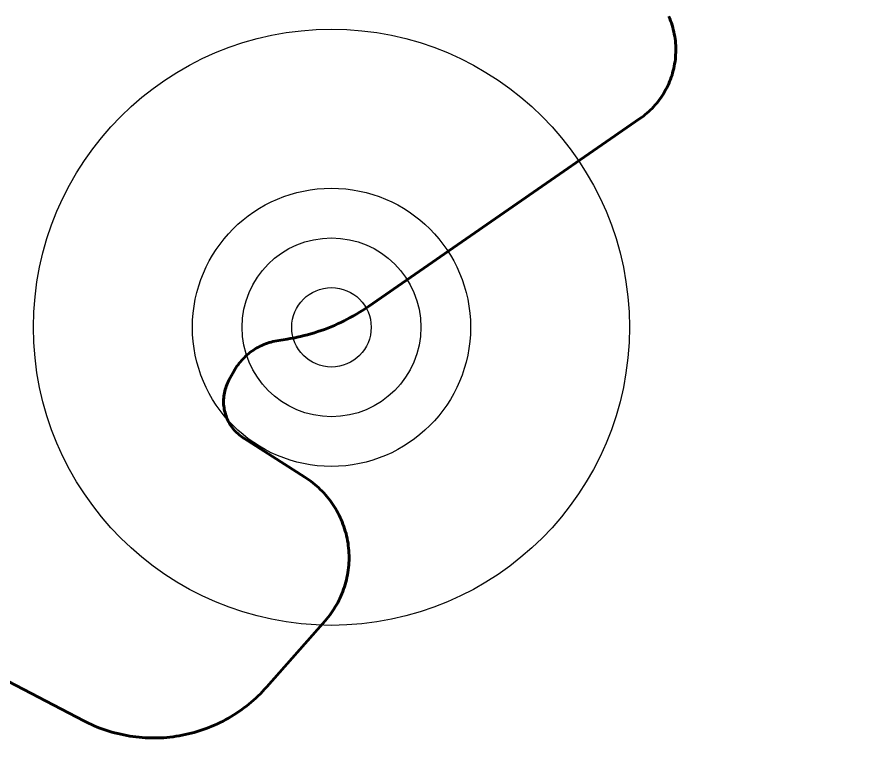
# Model space of a CAD drawing. Extents: x -1643653 to 4543381, y 1624270 to 13878484.
# Drawn here: x 597839 to 598915, y 8965214 to 8966146 of the extents above; entities that cross this region are included whole.
import ezdxf

# ---------------------------------------------------------------- set-up
doc = ezdxf.new("R2010")
doc.units = 0
doc.header["$LTSCALE"] = 200
for name, color, linetype, lineweight in [('1', 7, 'Continuous', 13), ('15', 7, 'Continuous', 25), ('27', 7, 'Continuous', 53), ('60', 7, 'Continuous', 53)]:
    doc.layers.add(name, color=color, linetype=linetype, lineweight=lineweight)

msp = doc.modelspace()

# ---------------------------------------------------------------- linework, layer by layer
at = {"layer": '1', "lineweight": 25}
msp.add_spline([(814781, 9009175.5), (814787.2, 9009173.4), (814796.9, 9009173.4), (814799.4, 9009172.4), (814805.1, 9009174.5), (814805.6, 9009176.5), (814811.7, 9009179.5), (814811.7, 9009179.5), (814801.5, 9009181), (814790.7, 9009181.5), (814784.1, 9009183.1), (814777.4, 9009185.1), (814778.4, 9009175.5)], degree=3, dxfattribs=at)
at = {"layer": '15'}
for radius in [375, 175, 112.5, 50]:
    msp.add_circle((598234.9, 8965755.9), radius, dxfattribs=at)
at = {"layer": '27'}
for points in [[(598166.1, 8965738.8), (598179.2, 8965741), (598183, 8965741.6), (598187.4, 8965742.4), (598191.8, 8965743.3), (598196.1, 8965744.3), (598200.5, 8965745.4), (598204.8, 8965746.5), (598209.1, 8965747.7), (598213.4, 8965749), (598217.6, 8965750.4), (598221.9, 8965751.8), (598226.1, 8965753.3), (598230.3, 8965754.9), (598234.4, 8965756.6), (598238.5, 8965758.3), (598242.6, 8965760.1), (598246.7, 8965762), (598250.7, 8965764), (598254.7, 8965766), (598258.6, 8965768.1), (598262.5, 8965770.3), (598266.4, 8965772.5), (598270.2, 8965774.8), (598274, 8965777.2), (598277.8, 8965779.6), (598281.5, 8965782.2), (598281.5, 8965782.2), (598623, 8966018.4), (598625.2, 8966020), (598627.6, 8966021.7), (598629.8, 8966023.5), (598632, 8966025.4), (598634.2, 8966027.3), (598636.3, 8966029.3), (598638.4, 8966031.3), (598640.4, 8966033.4), (598642.3, 8966035.6), (598644.2, 8966037.8), (598646, 8966040.1), (598647.8, 8966042.4), (598649.5, 8966044.7), (598651.1, 8966047.1), (598652.6, 8966049.6), (598654.1, 8966052), (598655.5, 8966054.6), (598656.9, 8966057.1), (598658.2, 8966059.7), (598659.4, 8966062.4), (598660.5, 8966065), (598661.6, 8966067.7), (598662.6, 8966070.5), (598663.5, 8966073.2), (598664.3, 8966076), (598665.1, 8966078.8), (598665.7, 8966081.6), (598666.3, 8966084.4), (598666.8, 8966087.3), (598667.3, 8966090.2), (598667.7, 8966093), (598667.9, 8966095.9), (598668.1, 8966098.8), (598668.3, 8966101.7), (598668.3, 8966104.6), (598668.3, 8966107.5), (598668.2, 8966110.4), (598668, 8966113.3), (598667.7, 8966116.2), (598667.3, 8966119.1), (598666.9, 8966121.9), (598666.4, 8966124.8), (598665.8, 8966127.6), (598665.1, 8966130.4), (598664.4, 8966133.2), (598663.6, 8966136), (598662.7, 8966138.8), (598661.7, 8966141.5), (598660.6, 8966144.2), (598659.5, 8966146.9)], [(598659.5, 8966146.9), (598660.6, 8966144.2), (598661.7, 8966141.5), (598662.7, 8966138.8), (598663.6, 8966136), (598664.4, 8966133.2), (598665.1, 8966130.4), (598665.8, 8966127.6), (598666.4, 8966124.8), (598666.9, 8966121.9), (598667.3, 8966119.1), (598667.7, 8966116.2), (598668, 8966113.3), (598668.2, 8966110.4), (598668.3, 8966107.5), (598668.3, 8966104.6), (598668.3, 8966101.7), (598668.1, 8966098.8), (598667.9, 8966095.9), (598667.7, 8966093), (598667.3, 8966090.2), (598666.8, 8966087.3), (598666.3, 8966084.4), (598665.7, 8966081.6), (598665.1, 8966078.8), (598664.3, 8966076), (598663.5, 8966073.2), (598662.6, 8966070.5), (598661.6, 8966067.7), (598660.5, 8966065), (598659.4, 8966062.4), (598658.2, 8966059.7), (598656.9, 8966057.1), (598655.5, 8966054.6), (598654.1, 8966052), (598652.6, 8966049.6), (598651.1, 8966047.1), (598649.5, 8966044.7), (598647.8, 8966042.4), (598646, 8966040.1), (598644.2, 8966037.8), (598642.3, 8966035.6), (598640.4, 8966033.4), (598638.4, 8966031.3), (598636.3, 8966029.3), (598634.2, 8966027.3), (598632, 8966025.4), (598629.8, 8966023.5), (598627.6, 8966021.7), (598625.2, 8966020), (598623, 8966018.4), (598281.5, 8965782.2), (598281.5, 8965782.2), (598277.8, 8965779.6), (598274, 8965777.2), (598270.2, 8965774.8), (598266.4, 8965772.5), (598262.5, 8965770.3), (598258.6, 8965768.1), (598254.7, 8965766), (598250.7, 8965764), (598246.7, 8965762), (598242.6, 8965760.1), (598238.5, 8965758.3), (598234.4, 8965756.6), (598230.3, 8965754.9), (598226.1, 8965753.3), (598221.9, 8965751.8), (598217.6, 8965750.4), (598213.4, 8965749), (598209.1, 8965747.7), (598204.8, 8965746.5), (598200.5, 8965745.4), (598196.1, 8965744.3), (598191.8, 8965743.3), (598187.4, 8965742.4), (598183, 8965741.6), (598179.2, 8965741), (598166.1, 8965738.8)], [(598252.3, 8965499.5), (598251.4, 8965502.4), (598250.5, 8965505.4), (598249.4, 8965508.3), (598248.3, 8965511.2), (598247.1, 8965514), (598245.8, 8965516.8), (598244.5, 8965519.6), (598243, 8965522.4), (598241.6, 8965525.1), (598240, 8965527.8), (598238.4, 8965530.4), (598236.7, 8965533), (598234.9, 8965535.6), (598233.1, 8965538.1), (598231.2, 8965540.5), (598229.2, 8965542.9), (598227.2, 8965545.3), (598225.2, 8965547.6), (598223, 8965549.8), (598220.8, 8965552), (598218.6, 8965554.2), (598216.3, 8965556.2), (598213.9, 8965558.3), (598211.5, 8965560.2), (598209.1, 8965562.1), (598206.6, 8965563.9), (598204, 8965565.7), (598201.4, 8965567.4), (598201.4, 8965567.4), (598124.6, 8965616.3), (598124.6, 8965616.3), (598123.6, 8965616.9), (598121.9, 8965618.1), (598120.2, 8965619.3), (598118.6, 8965620.7), (598117, 8965622.1), (598115.5, 8965623.5), (598114, 8965625), (598112.6, 8965626.6), (598111.3, 8965628.2), (598110, 8965629.8), (598108.8, 8965631.5), (598107.6, 8965633.3), (598106.5, 8965635.1), (598105.5, 8965636.9), (598104.6, 8965638.8), (598103.7, 8965640.7), (598102.9, 8965642.6), (598102.2, 8965644.6), (598101.5, 8965646.6), (598100.9, 8965648.6), (598100.4, 8965650.6), (598100, 8965652.7), (598099.7, 8965654.8), (598099.4, 8965656.8), (598099.2, 8965658.9), (598099.1, 8965661), (598099.1, 8965663.1), (598099.1, 8965665.2), (598099.3, 8965667.3), (598099.5, 8965669.4), (598099.8, 8965671.5), (598100.2, 8965673.5), (598100.6, 8965675.6), (598101.1, 8965677.6), (598101.8, 8965679.6), (598102.4, 8965681.6), (598103.2, 8965683.6), (598104, 8965685.5), (598104.9, 8965687.4), (598105.9, 8965689.2), (598112.4, 8965701), (598113.3, 8965702.6), (598114.6, 8965704.7), (598115.9, 8965706.8), (598117.3, 8965708.8), (598118.8, 8965710.7), (598120.3, 8965712.6), (598121.9, 8965714.5), (598123.6, 8965716.3), (598125.3, 8965718.1), (598127, 8965719.8), (598128.8, 8965721.4), (598130.7, 8965723), (598132.6, 8965724.5), (598134.6, 8965725.9), (598136.6, 8965727.3), (598138.7, 8965728.6), (598140.8, 8965729.9), (598143, 8965731.1), (598145.1, 8965732.2), (598147.3, 8965733.2), (598149.6, 8965734.2), (598151.9, 8965735.1), (598154.2, 8965735.9), (598156.5, 8965736.6), (598158.9, 8965737.3), (598161.3, 8965737.9), (598163.7, 8965738.4), (598166.1, 8965738.8)], [(598166.1, 8965738.8), (598163.7, 8965738.4), (598161.3, 8965737.9), (598158.9, 8965737.3), (598156.5, 8965736.6), (598154.2, 8965735.9), (598151.9, 8965735.1), (598149.6, 8965734.2), (598147.3, 8965733.2), (598145.1, 8965732.2), (598143, 8965731.1), (598140.8, 8965729.9), (598138.7, 8965728.6), (598136.6, 8965727.3), (598134.6, 8965725.9), (598132.6, 8965724.5), (598130.7, 8965723), (598128.8, 8965721.4), (598127, 8965719.8), (598125.3, 8965718.1), (598123.6, 8965716.3), (598121.9, 8965714.5), (598120.3, 8965712.6), (598118.8, 8965710.7), (598117.3, 8965708.8), (598115.9, 8965706.8), (598114.6, 8965704.7), (598113.3, 8965702.6), (598112.4, 8965701), (598105.9, 8965689.2), (598104.9, 8965687.4), (598104, 8965685.5), (598103.2, 8965683.6), (598102.4, 8965681.6), (598101.8, 8965679.6), (598101.1, 8965677.6), (598100.6, 8965675.6), (598100.2, 8965673.5), (598099.8, 8965671.5), (598099.5, 8965669.4), (598099.3, 8965667.3), (598099.1, 8965665.2), (598099.1, 8965663.1), (598099.1, 8965661), (598099.2, 8965658.9), (598099.4, 8965656.8), (598099.7, 8965654.8), (598100, 8965652.7), (598100.4, 8965650.6), (598100.9, 8965648.6), (598101.5, 8965646.6), (598102.2, 8965644.6), (598102.9, 8965642.6), (598103.7, 8965640.7), (598104.6, 8965638.8), (598105.5, 8965636.9), (598106.5, 8965635.1), (598107.6, 8965633.3), (598108.8, 8965631.5), (598110, 8965629.8), (598111.3, 8965628.2), (598112.6, 8965626.6), (598114, 8965625), (598115.5, 8965623.5), (598117, 8965622.1), (598118.6, 8965620.7), (598120.2, 8965619.3), (598121.9, 8965618.1), (598123.6, 8965616.9), (598124.6, 8965616.3), (598124.6, 8965616.3), (598201.4, 8965567.4), (598201.4, 8965567.4), (598204, 8965565.7), (598206.6, 8965563.9), (598209.1, 8965562.1), (598211.5, 8965560.2), (598213.9, 8965558.3), (598216.3, 8965556.2), (598218.6, 8965554.2), (598220.8, 8965552), (598223, 8965549.8), (598225.2, 8965547.6), (598227.2, 8965545.3), (598229.2, 8965542.9), (598231.2, 8965540.5), (598233.1, 8965538.1), (598234.9, 8965535.6), (598236.7, 8965533), (598238.4, 8965530.4), (598240, 8965527.8), (598241.6, 8965525.1), (598243, 8965522.4), (598244.5, 8965519.6), (598245.8, 8965516.8), (598247.1, 8965514), (598248.3, 8965511.2), (598249.4, 8965508.3), (598250.5, 8965505.4), (598251.4, 8965502.4), (598252.3, 8965499.5)], [(597947.1, 8965250.2), (597950.8, 8965249), (597954.5, 8965247.8), (597958.3, 8965246.7), (597962, 8965245.6), (597965.8, 8965244.7), (597969.6, 8965243.8), (597973.4, 8965243), (597977.2, 8965242.2), (597981.1, 8965241.6), (597984.9, 8965241), (597988.8, 8965240.5), (597992.7, 8965240.1), (597996.6, 8965239.7), (598000.5, 8965239.5), (598004.3, 8965239.3), (598008.2, 8965239.2), (598012.1, 8965239.2), (598016, 8965239.3), (598019.9, 8965239.4), (598023.8, 8965239.6), (598027.7, 8965239.9), (598031.6, 8965240.3), (598035.5, 8965240.8), (598039.3, 8965241.3), (598043.2, 8965241.9), (598047, 8965242.6), (598050.8, 8965243.4), (598054.6, 8965244.3), (598058.4, 8965245.2), (598062.2, 8965246.2), (598065.9, 8965247.3), (598069.7, 8965248.5), (598073.3, 8965249.7), (598077, 8965251), (598080.7, 8965252.4), (598084.3, 8965253.9), (598087.8, 8965255.4), (598091.4, 8965257), (598094.9, 8965258.7), (598098.4, 8965260.5), (598101.8, 8965262.3), (598105.2, 8965264.2), (598108.6, 8965266.2), (598111.9, 8965268.2), (598115.2, 8965270.3), (598118.5, 8965272.5), (598121.6, 8965274.7), (598124.8, 8965277), (598127.9, 8965279.4), (598130.9, 8965281.8), (598133.9, 8965284.3), (598136.9, 8965286.9), (598139.8, 8965289.5), (598142.6, 8965292.2), (598145.4, 8965294.9), (598148.1, 8965297.7), (598150.8, 8965300.5), (598153.4, 8965303.4), (598153.4, 8965303.4), (598227, 8965386.7), (598227, 8965386.7), (598228.8, 8965388.9), (598230.8, 8965391.2), (598232.7, 8965393.7), (598234.6, 8965396.2), (598236.3, 8965398.7), (598238, 8965401.3), (598239.7, 8965404), (598241.2, 8965406.6), (598242.7, 8965409.3), (598244.2, 8965412.1), (598245.5, 8965414.9), (598246.8, 8965417.7), (598248, 8965420.5), (598249.2, 8965423.4), (598250.2, 8965426.3), (598251.2, 8965429.2), (598252.2, 8965432.2), (598253, 8965435.2), (598253.8, 8965438.2), (598254.4, 8965441.2), (598255, 8965444.3), (598255.6, 8965447.3), (598256, 8965450.4), (598256.4, 8965453.5), (598256.7, 8965456.5), (598256.9, 8965459.6), (598257, 8965462.7), (598257.1, 8965465.8), (598257, 8965468.9), (598256.9, 8965472), (598256.7, 8965475.1), (598256.4, 8965478.2), (598256.1, 8965481.3), (598255.7, 8965484.3), (598255.2, 8965487.4), (598254.6, 8965490.4), (598253.9, 8965493.5), (598253.2, 8965496.5), (598252.3, 8965499.5)], [(598252.3, 8965499.5), (598253.2, 8965496.5), (598253.9, 8965493.5), (598254.6, 8965490.4), (598255.2, 8965487.4), (598255.7, 8965484.3), (598256.1, 8965481.3), (598256.4, 8965478.2), (598256.7, 8965475.1), (598256.9, 8965472), (598257, 8965468.9), (598257.1, 8965465.8), (598257, 8965462.7), (598256.9, 8965459.6), (598256.7, 8965456.5), (598256.4, 8965453.5), (598256, 8965450.4), (598255.6, 8965447.3), (598255, 8965444.3), (598254.4, 8965441.2), (598253.8, 8965438.2), (598253, 8965435.2), (598252.2, 8965432.2), (598251.2, 8965429.2), (598250.2, 8965426.3), (598249.2, 8965423.4), (598248, 8965420.5), (598246.8, 8965417.7), (598245.5, 8965414.9), (598244.2, 8965412.1), (598242.7, 8965409.3), (598241.2, 8965406.6), (598239.7, 8965404), (598238, 8965401.3), (598236.3, 8965398.7), (598234.6, 8965396.2), (598232.7, 8965393.7), (598230.8, 8965391.2), (598228.8, 8965388.9), (598227, 8965386.7), (598227, 8965386.7), (598153.4, 8965303.4), (598153.4, 8965303.4), (598150.8, 8965300.5), (598148.1, 8965297.7), (598145.4, 8965294.9), (598142.6, 8965292.2), (598139.8, 8965289.5), (598136.9, 8965286.9), (598133.9, 8965284.3), (598130.9, 8965281.8), (598127.9, 8965279.4), (598124.8, 8965277), (598121.6, 8965274.7), (598118.5, 8965272.5), (598115.2, 8965270.3), (598111.9, 8965268.2), (598108.6, 8965266.2), (598105.2, 8965264.2), (598101.8, 8965262.3), (598098.4, 8965260.5), (598094.9, 8965258.7), (598091.4, 8965257), (598087.8, 8965255.4), (598084.3, 8965253.9), (598080.7, 8965252.4), (598077, 8965251), (598073.3, 8965249.7), (598069.7, 8965248.5), (598065.9, 8965247.3), (598062.2, 8965246.2), (598058.4, 8965245.2), (598054.6, 8965244.3), (598050.8, 8965243.4), (598047, 8965242.6), (598043.2, 8965241.9), (598039.3, 8965241.3), (598035.5, 8965240.8), (598031.6, 8965240.3), (598027.7, 8965239.9), (598023.8, 8965239.6), (598019.9, 8965239.4), (598016, 8965239.3), (598012.1, 8965239.2), (598008.2, 8965239.2), (598004.3, 8965239.3), (598000.5, 8965239.5), (597996.6, 8965239.7), (597992.7, 8965240.1), (597988.8, 8965240.5), (597984.9, 8965241), (597981.1, 8965241.6), (597977.2, 8965242.2), (597973.4, 8965243), (597969.6, 8965243.8), (597965.8, 8965244.7), (597962, 8965245.6), (597958.3, 8965246.7), (597954.5, 8965247.8), (597950.8, 8965249), (597947.1, 8965250.2)], [(597751.6, 8965350.2), (597923.2, 8965260.7), (597923.2, 8965260.7), (597925.6, 8965259.5), (597929.1, 8965257.7), (597932.7, 8965256.1), (597936.2, 8965254.5), (597939.8, 8965253), (597943.5, 8965251.6), (597947.1, 8965250.2)], [(597947.1, 8965250.2), (597943.5, 8965251.6), (597939.8, 8965253), (597936.2, 8965254.5), (597932.7, 8965256.1), (597929.1, 8965257.7), (597925.6, 8965259.5), (597923.2, 8965260.7), (597923.2, 8965260.7), (597751.6, 8965350.2)]]:
    msp.add_lwpolyline(points, dxfattribs=at)
at = {"layer": '60'}
for points in [[(598659.5, 8966146.9), (598660.6, 8966144.2), (598661.7, 8966141.5), (598662.7, 8966138.8), (598663.6, 8966136), (598664.4, 8966133.2), (598665.1, 8966130.4), (598665.8, 8966127.6), (598666.4, 8966124.8), (598666.9, 8966121.9), (598667.3, 8966119.1), (598667.7, 8966116.2), (598668, 8966113.3), (598668.2, 8966110.4), (598668.3, 8966107.5), (598668.3, 8966104.6), (598668.3, 8966101.7), (598668.1, 8966098.8), (598667.9, 8966095.9), (598667.7, 8966093), (598667.3, 8966090.2), (598666.8, 8966087.3), (598666.3, 8966084.4), (598665.7, 8966081.6), (598665.1, 8966078.8), (598664.3, 8966076), (598663.5, 8966073.2), (598662.6, 8966070.5), (598661.6, 8966067.7), (598660.5, 8966065), (598659.4, 8966062.4), (598658.2, 8966059.7), (598656.9, 8966057.1), (598655.5, 8966054.6), (598654.1, 8966052), (598652.6, 8966049.6), (598651.1, 8966047.1), (598649.5, 8966044.7), (598647.8, 8966042.4), (598646, 8966040.1), (598644.2, 8966037.8), (598642.3, 8966035.6), (598640.4, 8966033.4), (598638.4, 8966031.3), (598636.3, 8966029.3), (598634.2, 8966027.3), (598632, 8966025.4), (598629.8, 8966023.5), (598627.6, 8966021.7), (598625.2, 8966020), (598623, 8966018.4), (598281.5, 8965782.2), (598281.5, 8965782.2), (598277.8, 8965779.6), (598274, 8965777.2), (598270.2, 8965774.8), (598266.4, 8965772.5), (598262.5, 8965770.3), (598258.6, 8965768.1), (598254.7, 8965766), (598250.7, 8965764), (598246.7, 8965762), (598242.6, 8965760.1), (598238.5, 8965758.3), (598234.4, 8965756.6), (598230.3, 8965754.9), (598226.1, 8965753.3), (598221.9, 8965751.8), (598217.6, 8965750.4), (598213.4, 8965749), (598209.1, 8965747.7), (598204.8, 8965746.5), (598200.5, 8965745.4), (598196.1, 8965744.3), (598191.8, 8965743.3), (598187.4, 8965742.4), (598183, 8965741.6), (598179.2, 8965741), (598166.1, 8965738.8)], [(598166.1, 8965738.8), (598163.7, 8965738.4), (598161.3, 8965737.9), (598158.9, 8965737.3), (598156.5, 8965736.6), (598154.2, 8965735.9), (598151.9, 8965735.1), (598149.6, 8965734.2), (598147.3, 8965733.2), (598145.1, 8965732.2), (598143, 8965731.1), (598140.8, 8965729.9), (598138.7, 8965728.6), (598136.6, 8965727.3), (598134.6, 8965725.9), (598132.6, 8965724.5), (598130.7, 8965723), (598128.8, 8965721.4), (598127, 8965719.8), (598125.3, 8965718.1), (598123.6, 8965716.3), (598121.9, 8965714.5), (598120.3, 8965712.6), (598118.8, 8965710.7), (598117.3, 8965708.8), (598115.9, 8965706.8), (598114.6, 8965704.7), (598113.3, 8965702.6), (598112.4, 8965701), (598105.9, 8965689.2), (598104.9, 8965687.4), (598104, 8965685.5), (598103.2, 8965683.6), (598102.4, 8965681.6), (598101.8, 8965679.6), (598101.1, 8965677.6), (598100.6, 8965675.6), (598100.2, 8965673.5), (598099.8, 8965671.5), (598099.5, 8965669.4), (598099.3, 8965667.3), (598099.1, 8965665.2), (598099.1, 8965663.1), (598099.1, 8965661), (598099.2, 8965658.9), (598099.4, 8965656.8), (598099.7, 8965654.8), (598100, 8965652.7), (598100.4, 8965650.6), (598100.9, 8965648.6), (598101.5, 8965646.6), (598102.2, 8965644.6), (598102.9, 8965642.6), (598103.7, 8965640.7), (598104.6, 8965638.8), (598105.5, 8965636.9), (598106.5, 8965635.1), (598107.6, 8965633.3), (598108.8, 8965631.5), (598110, 8965629.8), (598111.3, 8965628.2), (598112.6, 8965626.6), (598114, 8965625), (598115.5, 8965623.5), (598117, 8965622.1), (598118.6, 8965620.7), (598120.2, 8965619.3), (598121.9, 8965618.1), (598123.6, 8965616.9), (598124.6, 8965616.3), (598124.6, 8965616.3), (598201.4, 8965567.4), (598201.4, 8965567.4), (598204, 8965565.7), (598206.6, 8965563.9), (598209.1, 8965562.1), (598211.5, 8965560.2), (598213.9, 8965558.3), (598216.3, 8965556.2), (598218.6, 8965554.2), (598220.8, 8965552), (598223, 8965549.8), (598225.2, 8965547.6), (598227.2, 8965545.3), (598229.2, 8965542.9), (598231.2, 8965540.5), (598233.1, 8965538.1), (598234.9, 8965535.6), (598236.7, 8965533), (598238.4, 8965530.4), (598240, 8965527.8), (598241.6, 8965525.1), (598243, 8965522.4), (598244.5, 8965519.6), (598245.8, 8965516.8), (598247.1, 8965514), (598248.3, 8965511.2), (598249.4, 8965508.3), (598250.5, 8965505.4), (598251.4, 8965502.4), (598252.3, 8965499.5)], [(598252.3, 8965499.5), (598253.2, 8965496.5), (598253.9, 8965493.5), (598254.6, 8965490.4), (598255.2, 8965487.4), (598255.7, 8965484.3), (598256.1, 8965481.3), (598256.4, 8965478.2), (598256.7, 8965475.1), (598256.9, 8965472), (598257, 8965468.9), (598257.1, 8965465.8), (598257, 8965462.7), (598256.9, 8965459.6), (598256.7, 8965456.5), (598256.4, 8965453.5), (598256, 8965450.4), (598255.6, 8965447.3), (598255, 8965444.3), (598254.4, 8965441.2), (598253.8, 8965438.2), (598253, 8965435.2), (598252.2, 8965432.2), (598251.2, 8965429.2), (598250.2, 8965426.3), (598249.2, 8965423.4), (598248, 8965420.5), (598246.8, 8965417.7), (598245.5, 8965414.9), (598244.2, 8965412.1), (598242.7, 8965409.3), (598241.2, 8965406.6), (598239.7, 8965404), (598238, 8965401.3), (598236.3, 8965398.7), (598234.6, 8965396.2), (598232.7, 8965393.7), (598230.8, 8965391.2), (598228.8, 8965388.9), (598227, 8965386.7), (598227, 8965386.7), (598153.4, 8965303.4), (598153.4, 8965303.4), (598150.8, 8965300.5), (598148.1, 8965297.7), (598145.4, 8965294.9), (598142.6, 8965292.2), (598139.8, 8965289.5), (598136.9, 8965286.9), (598133.9, 8965284.3), (598130.9, 8965281.8), (598127.9, 8965279.4), (598124.8, 8965277), (598121.6, 8965274.7), (598118.5, 8965272.5), (598115.2, 8965270.3), (598111.9, 8965268.2), (598108.6, 8965266.2), (598105.2, 8965264.2), (598101.8, 8965262.3), (598098.4, 8965260.5), (598094.9, 8965258.7), (598091.4, 8965257), (598087.8, 8965255.4), (598084.3, 8965253.9), (598080.7, 8965252.4), (598077, 8965251), (598073.3, 8965249.7), (598069.7, 8965248.5), (598065.9, 8965247.3), (598062.2, 8965246.2), (598058.4, 8965245.2), (598054.6, 8965244.3), (598050.8, 8965243.4), (598047, 8965242.6), (598043.2, 8965241.9), (598039.3, 8965241.3), (598035.5, 8965240.8), (598031.6, 8965240.3), (598027.7, 8965239.9), (598023.8, 8965239.6), (598019.9, 8965239.4), (598016, 8965239.3), (598012.1, 8965239.2), (598008.2, 8965239.2), (598004.3, 8965239.3), (598000.5, 8965239.5), (597996.6, 8965239.7), (597992.7, 8965240.1), (597988.8, 8965240.5), (597984.9, 8965241), (597981.1, 8965241.6), (597977.2, 8965242.2), (597973.4, 8965243), (597969.6, 8965243.8), (597965.8, 8965244.7), (597962, 8965245.6), (597958.3, 8965246.7), (597954.5, 8965247.8), (597950.8, 8965249), (597947.1, 8965250.2)], [(597947.1, 8965250.2), (597943.5, 8965251.6), (597939.8, 8965253), (597936.2, 8965254.5), (597932.7, 8965256.1), (597929.1, 8965257.7), (597925.6, 8965259.5), (597923.2, 8965260.7), (597923.2, 8965260.7), (597751.6, 8965350.2)]]:
    msp.add_lwpolyline(points, dxfattribs=at)

doc.saveas('drawing.dxf')
